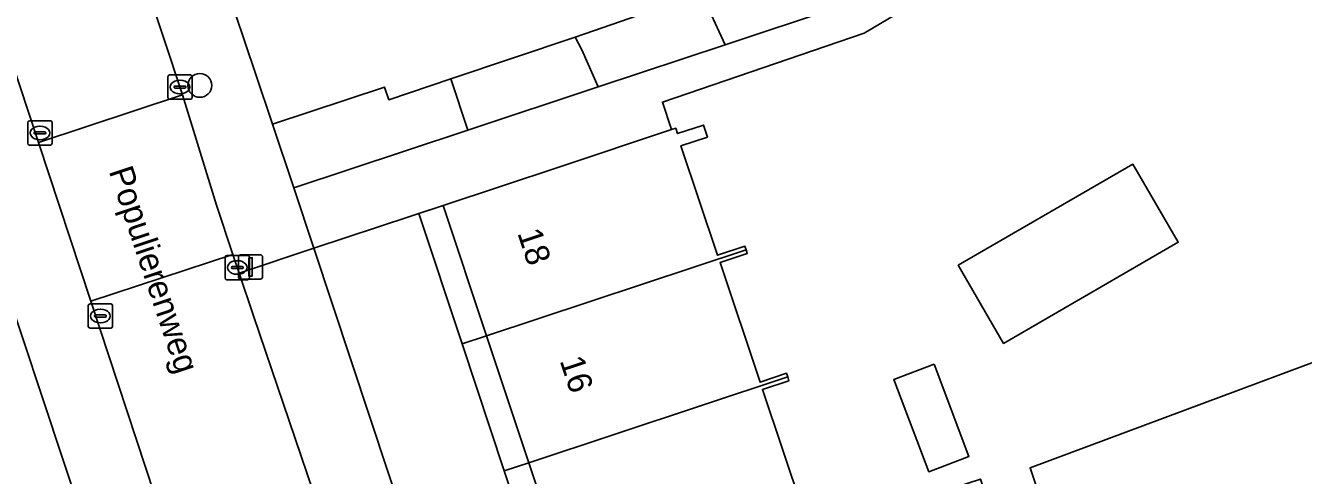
# Model space of a CAD drawing. Extents: x 159262 to 160143, y 383399 to 384319.
# Drawn here: x 159630.1 to 159682.6, y 383829.8 to 383848.3 of the extents above; entities that cross this region are included whole.
import ezdxf

# ---------------------------------------------------------------- set-up
doc = ezdxf.new("R2010")
doc.units = 0
for name, color, linetype in [('IMGEO_Boom', 7, 'Continuous'), ('IMGEO_Erf', 7, 'Continuous'), ('IMGEO_Kolk', 7, 'Continuous'), ('IMGEO_Lichtmast', 7, 'Continuous'), ('IMGEO_Muur', 7, 'Continuous'), ('IMGEO_Openbare_ruimte_label', 7, 'Continuous'), ('IMGEO_Pand', 7, 'Continuous'), ('IMGEO_Pand_nummerreeks', 7, 'Continuous'), ('IMGEO_Pand_overbouw', 7, 'Continuous'), ('IMGEO_Parkeervlak_open', 7, 'Continuous'), ('IMGEO_Rijbaan_lokaal_open', 7, 'Continuous'), ('IMGEO_Voetpad_open', 7, 'Continuous')]:
    doc.layers.add(name, color=color, linetype=linetype)

msp = doc.modelspace()

# ---------------------------------------------------------------- linework, layer by layer
at = {"layer": 'IMGEO_Boom'}
msp.add_circle((159637.299, 383845.793), 0.489, dxfattribs=at)
at = {"layer": 'IMGEO_Erf'}
for points in [[(159686.536, 383883.351), (159681.994, 383887.853), (159633.167, 383865.358), (159633.741, 383863.652), (159639.584, 383846.284), (159640.286, 383844.199), (159644.879, 383845.723), (159645.052, 383845.201), (159647.598, 383846.058), (159652.71, 383847.777), (159657.902, 383849.577), (159662.678, 383851.232), (159667.615, 383854.172), (159669.44, 383855.259), (159668.635, 383857.377), (159669.117, 383858.082), (159670.678, 383858.806), (159671.55, 383856.515), (159672.197, 383856.901), (159676.812, 383859.649), (159681.401, 383862.382), (159685.996, 383865.118)], [(159690.772, 383863.468), (159664.574, 383847.937), (159656.295, 383845.109), (159656.671, 383843.975), (159656.841, 383844.031), (159656.913, 383843.814), (159657.974, 383844.166), (159658.138, 383843.67), (159657.054, 383843.31), (159658.557, 383838.815), (159659.679, 383839.187), (159659.729, 383839.035), (159659.779, 383838.883), (159658.658, 383838.511), (159660.3, 383833.603), (159661.387, 383833.964), (159661.437, 383833.812), (159661.487, 383833.66), (159660.401, 383833.3), (159662.042, 383828.392)], [(159685.184, 383823.977), (159678.238, 383821.896), (159679.629, 383816.665), (159676.195, 383815.59), (159674.477, 383820.769), (159673.135, 383820.324), (159670.909, 383819.585), (159669.15, 383824.89), (159668.465, 383824.665), (159667.083, 383828.868), (159669.356, 383829.615), (159670.737, 383825.412), (159672.718, 383826.073), (159671.389, 383830.081), (159690.228, 383837.112)]]:
    msp.add_lwpolyline(points, dxfattribs=at)
for points in [[(159677.474, 383839.345), (159670.303, 383835.194), (159668.444, 383838.404), (159675.615, 383842.556)], [(159652.536, 383825.071), (159650.805, 383830.287), (159649.075, 383835.503), (159647.296, 383840.865), (159641.977, 383839.1), (159657.295, 383792.854), (159657.925, 383790.956), (159665.725, 383791.51), (159664.817, 383794.247), (159662.966, 383793.633), (159661.187, 383798.995), (159659.457, 383804.21), (159657.727, 383809.425), (159655.996, 383814.641), (159654.266, 383819.856)], [(159667.45, 383834.333), (159668.881, 383830.54), (159667.231, 383829.918), (159665.8, 383833.711)]]:
    msp.add_lwpolyline(points, close=True, dxfattribs=at)
at = {"layer": 'IMGEO_Kolk'}
for p, q in [((159635.982, 383845.299), (159635.982, 383846.151)), ((159636.057, 383846.225), (159636.909, 383846.225)), ((159636.983, 383846.151), (159636.983, 383845.299)), ((159636.241, 383845.719), (159636.241, 383845.731)), ((159636.679, 383845.682), (159636.281, 383845.682)), ((159636.284, 383845.768), (159636.682, 383845.768)), ((159636.47, 383846.005), (159636.495, 383846.005)), ((159636.725, 383845.731), (159636.725, 383845.719)), ((159636.909, 383845.225), (159636.057, 383845.225)), ((159636.493, 383845.445), (159636.468, 383845.445)), ((159630.232, 383843.414), (159630.232, 383844.266)), ((159630.307, 383844.34), (159631.159, 383844.34)), ((159630.72, 383844.12), (159630.745, 383844.12)), ((159631.233, 383844.266), (159631.233, 383843.414)), ((159630.491, 383843.834), (159630.491, 383843.846)), ((159630.929, 383843.797), (159630.531, 383843.797)), ((159630.534, 383843.883), (159630.932, 383843.883)), ((159630.743, 383843.56), (159630.718, 383843.56)), ((159630.975, 383843.846), (159630.975, 383843.834)), ((159631.159, 383843.34), (159630.307, 383843.34)), ((159638.334, 383837.884), (159638.334, 383838.736)), ((159638.409, 383838.81), (159639.261, 383838.81)), ((159639.335, 383838.736), (159639.335, 383837.884)), ((159638.593, 383838.304), (159638.593, 383838.316)), ((159639.031, 383838.267), (159638.633, 383838.267)), ((159638.636, 383838.353), (159639.034, 383838.353)), ((159638.822, 383838.59), (159638.847, 383838.59)), ((159639.077, 383838.316), (159639.077, 383838.304)), ((159639.261, 383837.81), (159638.409, 383837.81)), ((159638.845, 383838.03), (159638.82, 383838.03)), ((159632.714, 383835.892), (159632.714, 383836.744)), ((159632.789, 383836.818), (159633.641, 383836.818)), ((159633.715, 383836.744), (159633.715, 383835.892)), ((159632.973, 383836.312), (159632.973, 383836.324)), ((159633.411, 383836.275), (159633.013, 383836.275)), ((159633.016, 383836.361), (159633.414, 383836.361)), ((159633.202, 383836.598), (159633.227, 383836.598)), ((159633.457, 383836.324), (159633.457, 383836.312)), ((159633.641, 383835.818), (159632.789, 383835.818)), ((159633.225, 383836.038), (159633.2, 383836.038))]:
    msp.add_line(p, q, dxfattribs=at)
for points in [[(159635.982, 383845.299), (159635.982, 383846.151)], [(159636.057, 383846.225), (159636.909, 383846.225)], [(159636.983, 383846.151), (159636.983, 383845.299)], [(159636.909, 383845.225), (159636.057, 383845.225)], [(159630.232, 383843.414), (159630.232, 383844.266)], [(159630.307, 383844.34), (159631.159, 383844.34)], [(159631.233, 383844.266), (159631.233, 383843.414)], [(159631.159, 383843.34), (159630.307, 383843.34)], [(159638.334, 383837.884), (159638.334, 383838.736)], [(159638.409, 383838.81), (159639.261, 383838.81)], [(159639.335, 383838.736), (159639.335, 383837.884)], [(159639.261, 383837.81), (159638.409, 383837.81)], [(159632.714, 383835.892), (159632.714, 383836.744)], [(159632.789, 383836.818), (159633.641, 383836.818)], [(159633.715, 383836.744), (159633.715, 383835.892)], [(159633.641, 383835.818), (159632.789, 383835.818)]]:
    msp.add_lwpolyline(points, dxfattribs=at)
for centre, radius, start, end in [((159636.059, 383846.149), 0.0765, 91.552, 178.448), ((159636.059, 383846.149), 0.0765, 91.552, 178.448), ((159636.907, 383846.149), 0.0765, 1.552, 88.448), ((159636.907, 383846.149), 0.0765, 1.552, 88.448), ((159636.281, 383845.728), 0.0403, 85.8775, 175.7526), ((159636.278, 383845.718), 0.0366, 178.938, 274.7102), ((159636.682, 383845.725), 0.043, 264.8664, 352.4533), ((159636.686, 383845.73), 0.0386, 1.7309, 96.639), ((159636.059, 383845.301), 0.0765, 181.552, 268.448), ((159636.059, 383845.301), 0.0765, 181.552, 268.448), ((159636.907, 383845.301), 0.0765, 271.552, 358.448), ((159636.907, 383845.301), 0.0765, 271.552, 358.448), ((159630.309, 383844.264), 0.0765, 91.552, 178.448), ((159630.309, 383844.264), 0.0765, 91.552, 178.448), ((159631.157, 383844.264), 0.0765, 1.552, 88.448), ((159631.157, 383844.264), 0.0765, 1.552, 88.448), ((159630.531, 383843.843), 0.0403, 85.8775, 175.7526), ((159630.528, 383843.833), 0.0366, 178.938, 274.7102), ((159630.932, 383843.84), 0.043, 264.8664, 352.4533), ((159630.936, 383843.845), 0.0386, 1.7309, 96.639), ((159630.309, 383843.416), 0.0765, 181.552, 268.448), ((159630.309, 383843.416), 0.0765, 181.552, 268.448), ((159631.157, 383843.416), 0.0765, 271.552, 358.448), ((159631.157, 383843.416), 0.0765, 271.552, 358.448), ((159638.411, 383838.734), 0.0765, 91.552, 178.448), ((159638.411, 383838.734), 0.0765, 91.552, 178.448), ((159639.259, 383838.734), 0.0765, 1.552, 88.448), ((159639.259, 383838.734), 0.0765, 1.552, 88.448), ((159638.633, 383838.313), 0.0403, 85.8775, 175.7526), ((159638.63, 383838.303), 0.0366, 178.938, 274.7102), ((159639.034, 383838.31), 0.043, 264.8664, 352.4533), ((159639.038, 383838.315), 0.0386, 1.7309, 96.639), ((159638.411, 383837.886), 0.0765, 181.552, 268.448), ((159638.411, 383837.886), 0.0765, 181.552, 268.448), ((159639.259, 383837.886), 0.0765, 271.552, 358.448), ((159639.259, 383837.886), 0.0765, 271.552, 358.448), ((159632.791, 383836.742), 0.0765, 91.552, 178.448), ((159632.791, 383836.742), 0.0765, 91.552, 178.448), ((159633.639, 383836.742), 0.0765, 1.552, 88.448), ((159633.639, 383836.742), 0.0765, 1.552, 88.448), ((159633.013, 383836.321), 0.0403, 85.8775, 175.7526), ((159633.01, 383836.311), 0.0366, 178.938, 274.7102), ((159633.414, 383836.318), 0.043, 264.8664, 352.4533), ((159633.418, 383836.323), 0.0386, 1.7309, 96.639), ((159632.791, 383835.894), 0.0765, 181.552, 268.448), ((159632.791, 383835.894), 0.0765, 181.552, 268.448), ((159633.639, 383835.894), 0.0765, 271.552, 358.448), ((159633.639, 383835.894), 0.0765, 271.552, 358.448)]:
    msp.add_arc(centre, radius, start, end, dxfattribs=at)
for centre, major_axis, ratio, start_param, end_param in [((159636.469, 383845.725), (-0.387, 0.002), 0.722429, 4.712389, 7.853982), ((159636.494, 383845.725), (-0.39, 0.002), 0.717154, 1.570796, 4.712389), ((159630.719, 383843.84), (-0.387, 0.002), 0.722429, 4.712389, 7.853982), ((159630.744, 383843.84), (-0.39, 0.002), 0.717154, 1.570796, 4.712389), ((159638.821, 383838.31), (-0.387, 0.002), 0.722429, 4.712389, 7.853982), ((159638.846, 383838.31), (-0.39, 0.002), 0.717154, 1.570796, 4.712389), ((159633.201, 383836.318), (-0.387, 0.002), 0.722429, 4.712389, 7.853982), ((159633.226, 383836.318), (-0.39, 0.002), 0.717154, 1.570796, 4.712389)]:
    msp.add_ellipse(centre, major_axis=major_axis, ratio=ratio, start_param=start_param, end_param=end_param, dxfattribs=at)
at = {"layer": 'IMGEO_Lichtmast'}
for p, q in [((159638.883, 383837.935), (159638.883, 383838.735)), ((159638.883, 383838.735), (159638.883, 383837.935)), ((159638.983, 383838.835), (159639.773, 383838.835)), ((159639.773, 383838.835), (159638.983, 383838.835)), ((159639.873, 383838.735), (159639.873, 383837.935)), ((159639.873, 383837.935), (159639.873, 383838.735)), ((159639.773, 383837.835), (159638.983, 383837.835)), ((159638.983, 383837.835), (159639.773, 383837.835))]:
    msp.add_line(p, q, dxfattribs=at)
msp.add_lwpolyline([(159639.303, 383838.71), (159639.453, 383838.71), (159639.453, 383837.96), (159639.303, 383837.96), (159639.303, 383838.71)], dxfattribs=at)
for centre, start, end in [((159638.983, 383838.735), 90, 180), ((159638.983, 383838.735), 90, 180), ((159639.773, 383838.735), 0, 90), ((159639.773, 383838.735), 360, 90), ((159638.983, 383837.935), 180, 270), ((159638.983, 383837.935), 180, 270), ((159639.773, 383837.935), 270, 0), ((159639.773, 383837.935), 270, 0)]:
    msp.add_arc(centre, 0.1, start, end, dxfattribs=at)
at = {"layer": 'IMGEO_Muur'}
msp.add_lwpolyline([(159639.584, 383846.284), (159640.286, 383844.199)], dxfattribs=at)
at = {"layer": 'IMGEO_Pand'}
for points in [[(159663.437, 383848.977), (159662.894, 383850.59), (159662.678, 383851.232), (159657.902, 383849.577), (159658.863, 383847.46)], [(159658.863, 383847.46), (159657.902, 383849.577), (159652.71, 383847.777), (159652.984, 383847.259), (159653.659, 383845.733)], [(159653.659, 383845.733), (159652.984, 383847.259), (159652.71, 383847.777), (159647.598, 383846.058), (159648.296, 383843.954)], [(159648.296, 383843.954), (159647.598, 383846.058), (159645.052, 383845.201), (159644.879, 383845.723), (159640.286, 383844.199), (159641.154, 383841.585), (159645.746, 383843.108)], [(159657.054, 383843.31), (159658.138, 383843.67), (159657.974, 383844.166), (159656.913, 383843.814), (159656.841, 383844.031), (159656.671, 383843.975), (159652.042, 383842.439), (159647.296, 383840.865), (159649.075, 383835.503), (159659.729, 383839.035), (159659.679, 383839.187), (159658.557, 383838.815)], [(159668.444, 383838.404), (159670.303, 383835.194), (159677.474, 383839.345), (159675.615, 383842.556)], [(159658.658, 383838.511), (159659.779, 383838.883), (159659.729, 383839.035), (159649.075, 383835.503), (159650.805, 383830.287), (159661.437, 383833.812), (159661.387, 383833.964), (159660.3, 383833.603)], [(159692.49, 383829.81), (159692.266, 383829.755), (159691.259, 383833.389), (159690.228, 383837.112), (159671.389, 383830.081), (159672.718, 383826.073), (159674.477, 383820.769), (159678.014, 383821.829), (159678.238, 383821.896), (159685.184, 383823.977), (159693.271, 383826.402), (159693.43, 383826.448)], [(159667.45, 383834.333), (159665.8, 383833.711), (159667.231, 383829.918), (159668.881, 383830.54)], [(159660.401, 383833.3), (159661.487, 383833.66), (159661.437, 383833.812), (159650.805, 383830.287), (159652.536, 383825.071), (159663.183, 383828.602), (159663.133, 383828.754), (159662.042, 383828.392)]]:
    msp.add_lwpolyline(points, close=True, dxfattribs=at)
at = {"layer": 'IMGEO_Pand_overbouw'}
for points in [[(159647.296, 383840.865), (159646.287, 383840.53), (159648.066, 383835.169), (159649.075, 383835.503)], [(159649.075, 383835.503), (159648.066, 383835.169), (159649.797, 383829.953), (159650.805, 383830.287)], [(159650.805, 383830.287), (159649.797, 383829.953), (159651.527, 383824.736), (159652.536, 383825.071)]]:
    msp.add_lwpolyline(points, close=True, dxfattribs=at)
at = {"layer": 'IMGEO_Parkeervlak_open'}
msp.add_lwpolyline([(159634.179, 383822.872), (159626.676, 383845.476), (159614.23, 383841.101), (159612.837, 383840.611), (159611.018, 383839.515), (159620.487, 383818.283)], close=True, dxfattribs=at)
at = {"layer": 'IMGEO_Rijbaan_lokaal_open'}
for points in [[(159630.416, 383864.056), (159629.451, 383866.973), (159628.482, 383869.9), (159624.304, 383881.956), (159623.889, 383883.271), (159618.165, 383881.421), (159630.678, 383843.442), (159636.585, 383845.412)], [(159636.585, 383845.412), (159630.678, 383843.442), (159632.822, 383836.926), (159638.655, 383838.85), (159637.979, 383840.878)], [(159643.167, 383825.519), (159639.498, 383836.319), (159638.91, 383838.083), (159638.655, 383838.85), (159632.822, 383836.926), (159648.506, 383789.267), (159654.726, 383790.806), (159654.549, 383791.338), (159654.359, 383791.908)]]:
    msp.add_lwpolyline(points, close=True, dxfattribs=at)
at = {"layer": 'IMGEO_Voetpad_open'}
for points in [[(159633.741, 383863.652), (159633.167, 383865.358), (159632.724, 383866.676), (159632.265, 383868.04), (159631.342, 383870.813), (159631.213, 383871.2), (159630.117, 383870.605), (159627.571, 383878.247), (159625.756, 383883.694), (159623.889, 383883.271), (159624.304, 383881.956), (159628.482, 383869.9), (159628.958, 383870.053), (159629.927, 383867.126), (159629.451, 383866.973), (159630.416, 383864.056), (159636.585, 383845.412), (159637.979, 383840.878), (159638.655, 383838.85), (159638.91, 383838.083), (159641.977, 383839.1), (159641.154, 383841.585), (159640.286, 383844.199), (159639.584, 383846.284)], [(159690.772, 383863.468), (159693.416, 383865.117), (159697.658, 383867.762), (159696.866, 383869.036), (159691.171, 383865.485), (159687.186, 383863.12), (159682.38, 383860.258), (159677.792, 383857.526), (159673.176, 383854.777), (159668.595, 383852.048), (159663.437, 383848.977), (159658.863, 383847.46), (159653.659, 383845.733), (159648.296, 383843.954), (159645.746, 383843.108), (159641.154, 383841.585), (159641.977, 383839.1), (159647.296, 383840.865), (159652.042, 383842.439), (159656.671, 383843.975), (159656.295, 383845.109), (159664.574, 383847.937)], [(159638.91, 383838.083), (159639.498, 383836.319), (159643.167, 383825.519), (159654.359, 383791.908), (159657.295, 383792.854), (159641.977, 383839.1)]]:
    msp.add_lwpolyline(points, close=True, dxfattribs=at)
for points in [[(159644.134, 383788.379), (159648.506, 383789.267), (159632.822, 383836.926), (159630.678, 383843.442), (159618.165, 383881.421)], [(159615.257, 383880.042), (159615.309, 383879.882), (159617.211, 383873.996), (159621.855, 383860.004), (159626.676, 383845.476), (159634.179, 383822.872), (159640.455, 383804.093), (159644.492, 383791.574)]]:
    msp.add_lwpolyline(points, dxfattribs=at)

# ---------------------------------------------------------------- texts
at = {"layer": 'IMGEO_Openbare_ruimte_label'}
msp.add_text('Populierenweg', height=1, rotation=288.4168, dxfattribs=at).set_placement((159633.551, 383842.274))
at = {"layer": 'IMGEO_Pand_nummerreeks'}
for s, p in [('18', (159650.327, 383839.73)), ('16', (159652.067, 383834.485))]:
    msp.add_text(s, height=1, rotation=288.3516, dxfattribs=at).set_placement(p)

doc.saveas('drawing.dxf')
